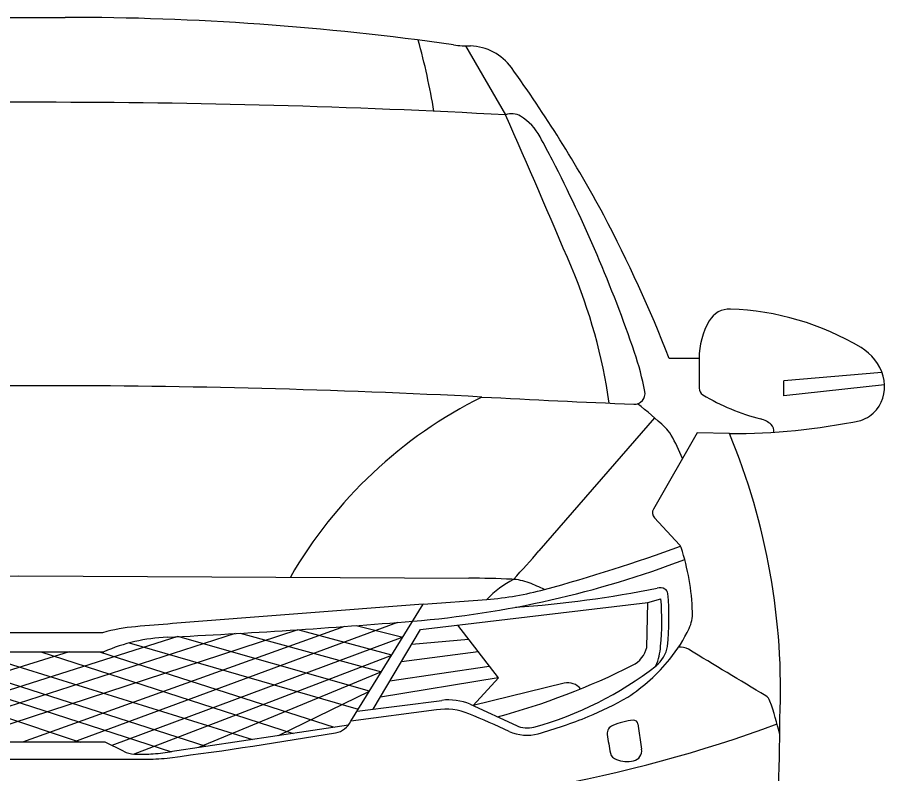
# Model space of a CAD drawing. Extents: x 10133 to 2270741, y 5363 to 1733450.
# Drawn here: x 33625 to 33694, y 10221.6 to 10281.7 of the extents above; entities that cross this region are included whole.
import ezdxf

# ---------------------------------------------------------------- set-up
doc = ezdxf.new("R2010")
doc.units = 0
doc.layers.add('StdDetailLabel', color=7, linetype='Continuous')

msp = doc.modelspace()

# ---------------------------------------------------------------- linework, layer by layer
at = {"layer": 'StdDetailLabel'}
for p, q in [((33660.624, 10279.442), (33663.816, 10273.954)), ((33679.205, 10254.591), (33676.829, 10254.591)), ((33679.205, 10254.591), (33679.205, 10252.228)), ((33693.746, 10253.471), (33685.946, 10252.801)), ((33685.946, 10251.615), (33685.946, 10252.801)), ((33693.959, 10252.496), (33685.946, 10251.615)), ((33675.668, 10249.86), (33666.465, 10239.27)), ((33675.652, 10241.915), (33677.653, 10239.765)), ((33675.046, 10231.605), (33675.135, 10235.174)), ((33657.259, 10235.027), (33637.317, 10233.49)), ((33650.989, 10233.264), (33625.401, 10224.058)), ((33655.215, 10233.588), (33629.448, 10224.058)), ((33663.237, 10229.171), (33660.007, 10233.378)), ((33603.552, 10232.966), (33629.966, 10224.058)), ((33608.194, 10232.683), (33637.234, 10223.302)), ((33642.3, 10232.699), (33613.041, 10223.294)), ((33633.885, 10231.954), (33652.096, 10226.685)), ((33656.347, 10231.848), (33660.87, 10232.253)), ((33629.1, 10231.257), (33606.667, 10224.253)), ((33621.235, 10231.257), (33643.686, 10224.273)), ((33626.836, 10231.257), (33646.92, 10224.76)), ((33631.512, 10231.257), (33650.175, 10225.249)), ((33655.53, 10230.473), (33661.623, 10231.273)), ((33654.615, 10228.931), (33662.516, 10230.11)), ((33663.228, 10229.183), (33653.854, 10227.648)), ((33651.997, 10226.526), (33658.729, 10227.391)), ((33661.008, 10227.074), (33664.675, 10225.381)), ((33658.322, 10226.633), (33651.506, 10225.732)), ((33674.341, 10225.532), (33674.635, 10223.502)), ((33651.313, 10225.421), (33637.125, 10223.286))]:
    msp.add_line(p, q, dxfattribs=at)
for points in [[(33621.428, 10281.713), (33625.109, 10281.713), (33628.791, 10281.713)], [(33626.915, 10274.956), (33625.109, 10274.956), (33623.304, 10274.956)], [(33626.915, 10252.417), (33625.109, 10252.417), (33623.304, 10252.417)], [(33681.626, 10248.607), (33679.043, 10248.679), (33675.572, 10242.607)], [(33589.322, 10237.105), (33625.109, 10237.302), (33660.896, 10237.105)], [(33651.506, 10225.732), (33657.259, 10235.027), (33662.326, 10235.417)], [(33653.286, 10226.691), (33657.046, 10233.026), (33675.135, 10235.174), (33676.172, 10235.459)], [(33651.919, 10233.332), (33655.639, 10232.408), (33632.485, 10223.8)], [(33640.001, 10223.718), (33612.869, 10232.437), (33597.225, 10228.136)], [(33645.748, 10224.583), (33652.986, 10228.122), (33637.748, 10232.457), (33610.225, 10223.717)], [(33631.763, 10232.768), (33625.109, 10232.768), (33618.456, 10232.768)], [(33634.223, 10223.112), (33654.756, 10230.982), (33647.3, 10233.007), (33619.992, 10224.058)], [(33642.707, 10232.722), (33653.931, 10229.65), (33639.393, 10223.627)], [(33618.361, 10231.257), (33625.109, 10231.257), (33631.858, 10231.257)], [(33668.483, 10228.748), (33661.234, 10226.97), (33663.237, 10229.171)], [(33633.423, 10223.347), (33631.951, 10224.058), (33625.109, 10224.058), (33618.268, 10224.058), (33616.796, 10223.347)], [(33614.886, 10222.712), (33625.109, 10222.712), (33635.333, 10222.712)]]:
    msp.add_lwpolyline(points, dxfattribs=at)
for centre, radius, start, end in [((33628.791, 10062.686), 219.027, 81.89318, 90), ((33603.114, 10265.111), 55.752, 9.42398, 15.38895), ((33660.919, 10288.239), 8.802, 261.89318, 270.71965), ((33660.872, 10275.218), 4.222, 36.27969, 87.85903), ((33579.063, 10216.226), 105.082, 28.26535, 35.81467), ((33626.915, 9594.734), 680.222, 86.890262, 90), ((33664.306, 10272.699), 1.347, 58.71056, 111.34127), ((32867.619, 9922.673), 870.245, 22.938925, 23.807007), ((33662.789, 10270.202), 4.269, 28.13263, 58.71056), ((33519.652, 10193.669), 166.582, 27.40606, 28.13263), ((33568.275, 10218.88), 111.812, 18.87897, 27.40606), ((33571.207, 10213.165), 113.456, 21.41523, 27.74797), ((33628.935, 10244.875), 43.556, 8.12012, 22.93893), ((33681.628, 10256.639), 1.873, 87.93369, 149.92913), ((33680.908, 10236.679), 21.845, 59.21811, 87.93369), ((33685.165, 10254.591), 5.96, 149.92913, 180), ((33690.082, 10252.08), 3.919, 16.12795, 59.21811), ((33653.16, 10247.908), 22.1, 10.53435, 18.87897), ((33691.024, 10252.353), 2.938, 321.00539, 16.12795), ((33626.915, 9572.195), 680.222, 87.049704, 90), ((33674.05, 10251.792), 0.852, 267.51146, 10.53435), ((33679.824, 10252.228), 0.619, 180, 238.81369), ((33688.297, 10266.226), 16.982, 238.81369, 255.72629), ((33678.08, 10219.083), 36.232, 116.47875, 150.02998), ((33739.212, 11751.112), 1501.587, 267.049704, 267.511455), ((33657.897, 10229.473), 27.045, 46.56817, 52.66691), ((33691.256, 10252.165), 2.64, 287.88067, 321.00539), ((33681.769, 10299.821), 51.215, 269.8402, 281.59986), ((33683.626, 10247.866), 1.964, 47.89939, 75.72629), ((33674.663, 10247.182), 2.658, 29.53412, 46.56817), ((33684.507, 10248.841), 0.65, 349.08686, 47.89939), ((33663.747, 10240.998), 15.205, 21.73201, 29.53412), ((33632.08, 10228.15), 53.603, 357.65353, 22.43535), ((33676.082, 10242.315), 0.587, 150.24498, 222.94123), ((33585.22, 10309.867), 107.632, 317.40096, 319.01131), ((33632.903, 10361.387), 129.715, 285.19846, 290.21706), ((33677.223, 10239.365), 0.587, 17.85558, 42.94123), ((33659.876, 10233.777), 18.812, 1.93639, 17.85558), ((33649.906, 10312.616), 79.199, 274.72495, 290.82431), ((33660.394, 10145.478), 91.629, 87.55725, 89.68579), ((33668.352, 10229.618), 8.363, 117.81691, 136.09662), ((33664.113, 10232.67), 4.357, 68.87345, 87.55725), ((33659.174, 10219.888), 18.06, 64.64261, 68.87345), ((33660.424, 10260.101), 24.757, 274.40669, 285.18576), ((33658.045, 10326.38), 91.82, 274.10031, 281.1925), ((33676.103, 10235.575), 0.768, 60.15516, 107.81275), ((33676.254, 10235.838), 0.465, 5.11827, 60.15516), ((33654.982, 10233.933), 21.822, 354.0909, 5.11827), ((33653.638, 10233.735), 22.6, 354.82731, 4.3757), ((33675.837, 10234.317), 2.843, 334.75483, 1.93639), ((33635.612, 10219.189), 14.114, 94.97177, 105.82441), ((33660.212, 9936.406), 297.964, 94.40669, 94.97177), ((33610.298, 10791.824), 560.04, 272.72167, 274.72495), ((33667.613, 10238.194), 11.935, 320.90624, 334.75483), ((33637.581, 10217.911), 14.521, 92.72167, 113.21117), ((33670.531, 10232.205), 5.637, 338.50083, 354.82731), ((33674.262, 10232.073), 2.456, 308.05158, 350.93725), ((33672.936, 10232.117), 2.171, 296.64164, 346.36076), ((33677.738, 10230.426), 1.194, 59.0015, 98.28453), ((31627.886, 6818.697), 3981.369, 58.898076, 59.001502), ((33665.519, 10239.895), 14.632, 303.17594, 320.90624), ((33648.275, 10281.275), 57.168, 285.09458, 296.64164), ((33658.829, 10251.79), 27.495, 285.26258, 308.05158), ((33668.787, 10227.509), 1.275, 38.71437, 103.78068), ((33660.706, 10249.697), 25.505, 292.29532, 300.17637), ((33684.112, 10227.083), 0.771, 19.21014, 58.89808), ((33659.287, 10223.056), 4.371, 66.81028, 97.32748), ((33657.324, 10217.749), 29.138, 13.76815, 19.21014), ((33659.042, 10221.851), 4.836, 67.49887, 98.56478), ((33626.235, 10142.653), 90.56, 65.28729, 67.49887), ((33647.594, 10327.903), 109.149, 269.98704, 290.27044), ((33650.013, 10226.441), 1.653, 279.7511, 334.59698), ((33655.763, 10262.14), 38.893, 285.89285, 292.0786), ((33674.692, 10219.557), 6.295, 96.59221, 111.95179), ((33674.009, 10225.475), 0.337, 6.67473, 96.59221), ((33482.225, 10227.398), 203.418, 356.09063, 359.59364), ((33595.818, 10541.799), 321.634, 277.37486, 279.7511), ((33665.523, 10228.17), 3.55, 246.29987, 284.52692), ((33665.53, 10227.233), 2.04, 245.21639, 285.26258), ((33672.614, 10224.714), 0.735, 111.95179, 182.30192), ((34202.54, 10318.417), 538.875, 190.01709, 190.17984), ((33673.826, 10223.385), 0.817, 281.99042, 8.23583), ((33634.37, 10225.093), 1.987, 241.51368, 267.66151), ((33634.804, 10235.7), 12.602, 267.66151, 273.61055), ((33635.333, 10236.505), 13.793, 270, 277.37486), ((33634.476, 10240.891), 17.803, 273.61055, 278.55711), ((33672.891, 10223.417), 0.781, 197.89501, 249.80483), ((33673.48, 10225.017), 2.485, 249.80483, 281.99042)]:
    msp.add_arc(centre, radius, start, end, dxfattribs=at)

doc.saveas('drawing.dxf')
